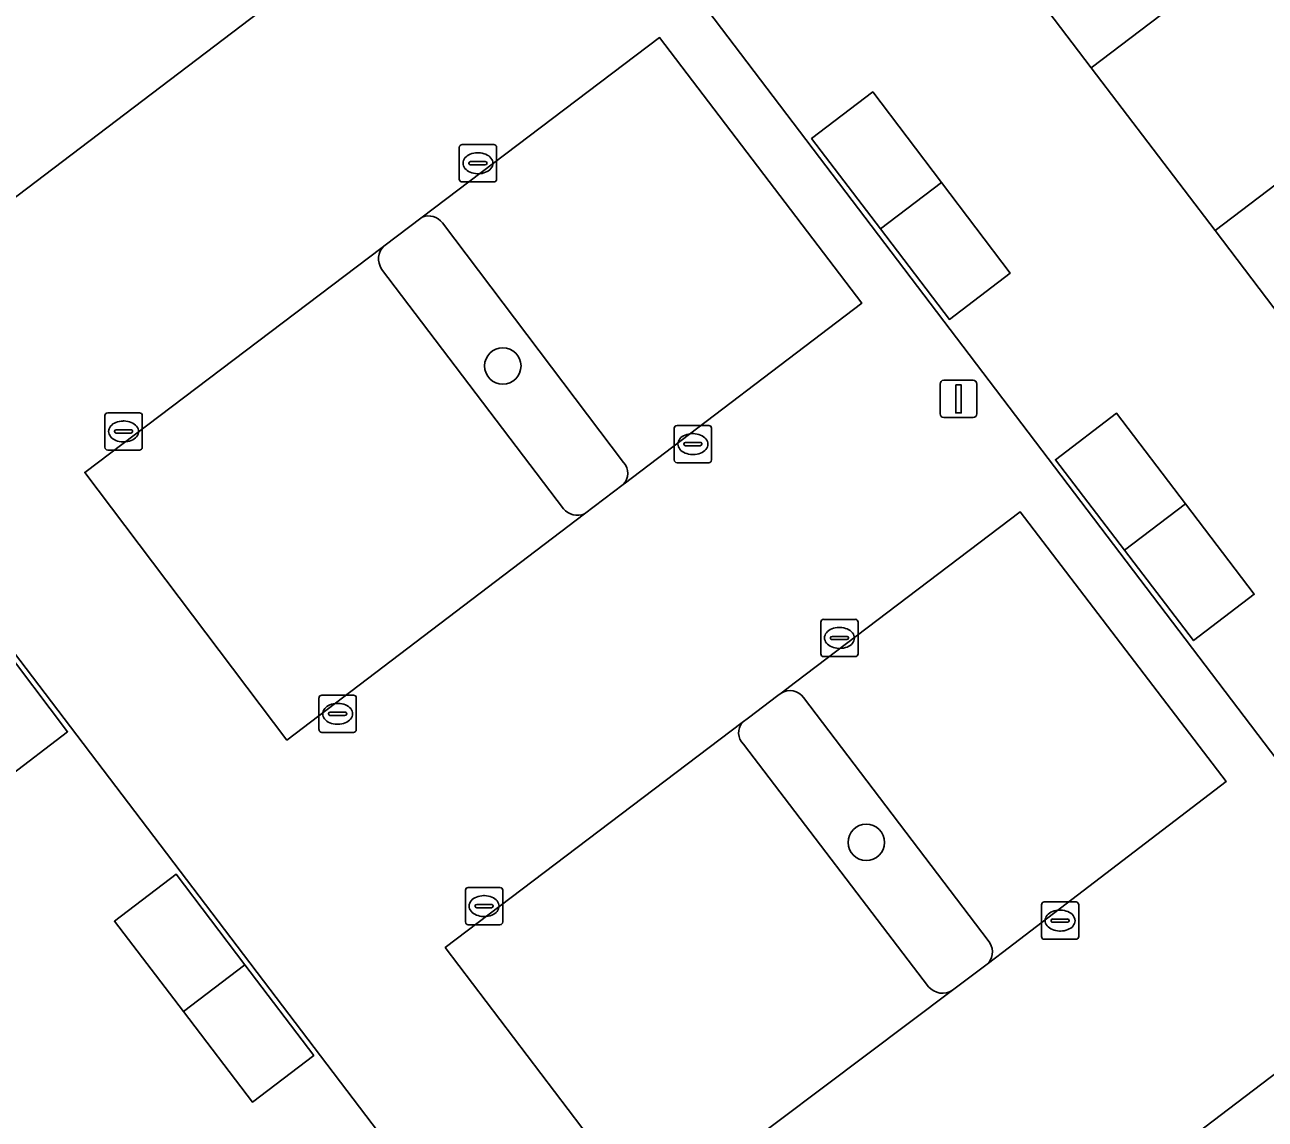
# Model space of a CAD drawing. Extents: x 160023 to 161302, y 384750 to 385707.
# Drawn here: x 160388.81 to 160422.1, y 385490.82 to 385520.21 of the extents above; entities that cross this region are included whole.
import ezdxf

# ---------------------------------------------------------------- set-up
doc = ezdxf.new("R2010")
doc.units = 0
for name, color, linetype in [('IMGEO_Boom', 7, 'Continuous'), ('IMGEO_Erf', 7, 'Continuous'), ('IMGEO_Groenvoorziening', 7, 'Continuous'), ('IMGEO_Kolk', 7, 'Continuous'), ('IMGEO_Lichtmast', 7, 'Continuous'), ('IMGEO_Pand', 7, 'Continuous'), ('IMGEO_Parkeervlak_halfverhard', 7, 'Continuous'), ('IMGEO_Rijbaan_lokaal_open', 7, 'Continuous')]:
    doc.layers.add(name, color=color, linetype=linetype)

msp = doc.modelspace()

# ---------------------------------------------------------------- linework, layer by layer
at = {"layer": 'IMGEO_Boom'}
for centre in [(160401.635, 385511.05), (160411.389, 385498.256)]:
    msp.add_circle(centre, 0.489, dxfattribs=at)
at = {"layer": 'IMGEO_Erf'}
for points in [[(160387.33, 385544.446), (160390.778, 385539.903), (160391.858, 385540.723), (160402.752, 385526.376), (160426.457, 385495.159), (160429.063, 385491.728), (160438.836, 385499.157), (160439.663, 385498.089), (160444.29, 385501.604), (160445.278, 385502.355), (160444.37, 385503.548), (160403.817, 385556.981)], [(160428.713, 385520.736), (160432.035, 385516.365), (160434.716, 385512.839), (160435.356, 385511.992), (160438.664, 385507.611), (160441.973, 385503.229), (160434.044, 385497.186), (160430.696, 385501.593), (160427.374, 385505.965), (160424.072, 385510.311), (160420.75, 385514.683), (160417.429, 385519.055), (160414.107, 385523.427)]]:
    msp.add_lwpolyline(points, dxfattribs=at)
for points in [[(160382.636, 385511.085), (160371.776, 385525.378), (160373.085, 385526.375), (160369.591, 385530.966), (160361.28, 385524.747), (160364.637, 385520.325), (160367.994, 385515.904), (160371.351, 385511.482), (160374.708, 385507.061), (160378.065, 385502.639), (160377.712, 385502.366), (160381.016, 385498.02), (160384.323, 385493.67), (160387.629, 385489.321), (160390.93, 385484.979), (160390.998, 385484.889), (160398.298, 385490.472)], [(160415.25, 385513.539), (160413.623, 385512.298), (160411.768, 385514.734), (160409.924, 385517.154), (160411.565, 385518.41), (160413.408, 385515.975)], [(160419.956, 385507.352), (160421.803, 385504.922), (160420.173, 385503.674), (160418.317, 385506.106), (160416.465, 385508.532), (160418.109, 385509.781)], [(160386.459, 385502.406), (160384.617, 385504.83), (160386.271, 385506.091), (160388.114, 385503.661), (160389.956, 385501.23), (160388.311, 385499.969)], [(160393.063, 385493.715), (160391.213, 385496.141), (160392.87, 385497.401), (160394.716, 385494.969), (160396.561, 385492.536), (160394.915, 385491.286)]]:
    msp.add_lwpolyline(points, close=True, dxfattribs=at)
at = {"layer": 'IMGEO_Groenvoorziening'}
for points in [[(160399.475, 385515.046), (160398.446, 385514.268)], [(160404.876, 385508.459), (160400.015, 385514.892)], [(160398.381, 385513.65), (160403.264, 385507.217)], [(160403.828, 385507.077), (160404.863, 385507.864)], [(160409.102, 385502.266), (160409.014, 385502.199), (160408.225, 385501.6), (160408.061, 385501.475)], [(160414.662, 385495.626), (160409.709, 385502.151)], [(160408.093, 385500.897), (160413.062, 385494.379)], [(160413.703, 385494.288), (160414.672, 385495.018)]]:
    msp.add_lwpolyline(points, dxfattribs=at)
for centre, radius, start, end in [((160399.642, 385514.609), 0.468, 37.2232, 110.9421), ((160398.789, 385513.92), 0.489, 134.5264, 213.4652), ((160404.565, 385508.168), 0.426, 314.3851, 43.1116), ((160403.639, 385507.522), 0.483, 219.1044, 293.0144), ((160409.34, 385501.862), 0.469, 38.0271, 120.5171), ((160408.394, 385501.204), 0.43, 140.8441, 225.4936), ((160414.299, 385495.316), 0.477, 321.3737, 40.5108), ((160413.435, 385494.7), 0.492, 220.7644, 303.0755)]:
    msp.add_arc(centre, radius, start, end, dxfattribs=at)
at = {"layer": 'IMGEO_Kolk'}
for p, q in [((160400.468, 385516.066), (160400.468, 385516.918)), ((160400.543, 385516.992), (160401.395, 385516.992)), ((160401.469, 385516.918), (160401.469, 385516.066)), ((160400.727, 385516.486), (160400.727, 385516.498)), ((160400.77, 385516.535), (160401.168, 385516.535)), ((160400.956, 385516.772), (160400.981, 385516.772)), ((160401.211, 385516.498), (160401.211, 385516.486)), ((160401.165, 385516.449), (160400.767, 385516.449)), ((160400.979, 385516.212), (160400.954, 385516.212)), ((160401.395, 385515.992), (160400.543, 385515.992)), ((160390.957, 385508.866), (160390.957, 385509.718)), ((160391.032, 385509.792), (160391.884, 385509.792)), ((160391.445, 385509.572), (160391.47, 385509.572)), ((160391.958, 385509.718), (160391.958, 385508.866)), ((160391.216, 385509.286), (160391.216, 385509.298)), ((160391.654, 385509.249), (160391.256, 385509.249)), ((160391.259, 385509.335), (160391.657, 385509.335)), ((160391.7, 385509.298), (160391.7, 385509.286)), ((160406.236, 385508.526), (160406.236, 385509.378)), ((160406.311, 385509.452), (160407.163, 385509.452)), ((160406.724, 385509.232), (160406.749, 385509.232)), ((160407.237, 385509.378), (160407.237, 385508.526)), ((160391.468, 385509.012), (160391.443, 385509.012)), ((160406.495, 385508.946), (160406.495, 385508.958)), ((160406.933, 385508.909), (160406.535, 385508.909)), ((160406.538, 385508.995), (160406.936, 385508.995)), ((160406.979, 385508.958), (160406.979, 385508.946)), ((160391.884, 385508.792), (160391.032, 385508.792)), ((160406.747, 385508.672), (160406.722, 385508.672)), ((160407.163, 385508.452), (160406.311, 385508.452)), ((160410.17, 385503.32), (160410.17, 385504.172)), ((160410.245, 385504.246), (160411.097, 385504.246)), ((160411.171, 385504.172), (160411.171, 385503.32)), ((160410.658, 385504.026), (160410.683, 385504.026)), ((160410.429, 385503.74), (160410.429, 385503.752)), ((160410.867, 385503.703), (160410.469, 385503.703)), ((160410.472, 385503.789), (160410.87, 385503.789)), ((160410.913, 385503.752), (160410.913, 385503.74)), ((160411.097, 385503.246), (160410.245, 385503.246)), ((160410.681, 385503.466), (160410.656, 385503.466)), ((160396.777, 385502.21), (160397.629, 385502.21)), ((160396.702, 385501.284), (160396.702, 385502.136)), ((160397.19, 385501.99), (160397.215, 385501.99)), ((160397.703, 385502.136), (160397.703, 385501.284)), ((160396.961, 385501.704), (160396.961, 385501.716)), ((160397.399, 385501.667), (160397.001, 385501.667)), ((160397.004, 385501.753), (160397.402, 385501.753)), ((160397.445, 385501.716), (160397.445, 385501.704)), ((160397.629, 385501.21), (160396.777, 385501.21)), ((160397.213, 385501.43), (160397.188, 385501.43)), ((160400.633, 385496.121), (160400.633, 385496.973)), ((160400.708, 385497.047), (160401.56, 385497.047)), ((160401.634, 385496.973), (160401.634, 385496.121)), ((160400.892, 385496.541), (160400.892, 385496.553)), ((160401.33, 385496.504), (160400.932, 385496.504)), ((160400.935, 385496.59), (160401.333, 385496.59)), ((160401.121, 385496.827), (160401.146, 385496.827)), ((160401.376, 385496.553), (160401.376, 385496.541)), ((160416.092, 385495.731), (160416.092, 385496.583)), ((160416.167, 385496.657), (160417.019, 385496.657)), ((160417.093, 385496.583), (160417.093, 385495.731)), ((160401.144, 385496.267), (160401.119, 385496.267)), ((160416.351, 385496.151), (160416.351, 385496.163)), ((160416.394, 385496.2), (160416.792, 385496.2)), ((160416.58, 385496.437), (160416.605, 385496.437)), ((160416.835, 385496.163), (160416.835, 385496.151)), ((160401.56, 385496.047), (160400.708, 385496.047)), ((160416.789, 385496.114), (160416.391, 385496.114)), ((160416.603, 385495.877), (160416.578, 385495.877)), ((160417.019, 385495.657), (160416.167, 385495.657))]:
    msp.add_line(p, q, dxfattribs=at)
for points in [[(160400.468, 385516.066), (160400.468, 385516.918)], [(160400.543, 385516.992), (160401.395, 385516.992)], [(160401.469, 385516.918), (160401.469, 385516.066)], [(160401.395, 385515.992), (160400.543, 385515.992)], [(160390.957, 385508.866), (160390.957, 385509.718)], [(160391.032, 385509.792), (160391.884, 385509.792)], [(160391.958, 385509.718), (160391.958, 385508.866)], [(160406.236, 385508.526), (160406.236, 385509.378)], [(160406.311, 385509.452), (160407.163, 385509.452)], [(160407.237, 385509.378), (160407.237, 385508.526)], [(160391.884, 385508.792), (160391.032, 385508.792)], [(160407.163, 385508.452), (160406.311, 385508.452)], [(160410.17, 385503.32), (160410.17, 385504.172)], [(160410.245, 385504.246), (160411.097, 385504.246)], [(160411.171, 385504.172), (160411.171, 385503.32)], [(160411.097, 385503.246), (160410.245, 385503.246)], [(160396.777, 385502.21), (160397.629, 385502.21)], [(160396.702, 385501.284), (160396.702, 385502.136)], [(160397.703, 385502.136), (160397.703, 385501.284)], [(160397.629, 385501.21), (160396.777, 385501.21)], [(160400.633, 385496.121), (160400.633, 385496.973)], [(160400.708, 385497.047), (160401.56, 385497.047)], [(160401.634, 385496.973), (160401.634, 385496.121)], [(160416.092, 385495.731), (160416.092, 385496.583)], [(160416.167, 385496.657), (160417.019, 385496.657)], [(160417.093, 385496.583), (160417.093, 385495.731)], [(160401.56, 385496.047), (160400.708, 385496.047)], [(160417.019, 385495.657), (160416.167, 385495.657)]]:
    msp.add_lwpolyline(points, dxfattribs=at)
for centre, radius, start, end in [((160400.545, 385516.916), 0.0765, 91.552, 178.448), ((160400.545, 385516.916), 0.0765, 91.552, 178.448), ((160401.393, 385516.916), 0.0765, 1.552, 88.448), ((160401.393, 385516.916), 0.0765, 1.552, 88.448), ((160400.767, 385516.495), 0.0403, 85.8775, 175.7526), ((160400.764, 385516.485), 0.0366, 178.938, 274.7102), ((160401.168, 385516.492), 0.043, 264.8664, 352.4533), ((160401.172, 385516.497), 0.0386, 1.7309, 96.639), ((160400.545, 385516.068), 0.0765, 181.552, 268.448), ((160400.545, 385516.068), 0.0765, 181.552, 268.448), ((160401.393, 385516.068), 0.0765, 271.552, 358.448), ((160401.393, 385516.068), 0.0765, 271.552, 358.448), ((160391.034, 385509.716), 0.0765, 91.552, 178.448), ((160391.034, 385509.716), 0.0765, 91.552, 178.448), ((160391.882, 385509.716), 0.0765, 1.552, 88.448), ((160391.882, 385509.716), 0.0765, 1.552, 88.448), ((160391.256, 385509.295), 0.0403, 85.8775, 175.7526), ((160391.253, 385509.285), 0.0366, 178.938, 274.7102), ((160391.657, 385509.292), 0.043, 264.8664, 352.4533), ((160391.661, 385509.297), 0.0386, 1.7309, 96.639), ((160406.313, 385509.376), 0.0765, 91.552, 178.448), ((160406.313, 385509.376), 0.0765, 91.552, 178.448), ((160407.161, 385509.376), 0.0765, 1.552, 88.448), ((160407.161, 385509.376), 0.0765, 1.552, 88.448), ((160391.034, 385508.868), 0.0765, 181.552, 268.448), ((160391.034, 385508.868), 0.0765, 181.552, 268.448), ((160391.882, 385508.868), 0.0765, 271.552, 358.448), ((160391.882, 385508.868), 0.0765, 271.552, 358.448), ((160406.535, 385508.955), 0.0403, 85.8775, 175.7526), ((160406.532, 385508.945), 0.0366, 178.938, 274.7102), ((160406.936, 385508.952), 0.043, 264.8664, 352.4533), ((160406.94, 385508.957), 0.0386, 1.7309, 96.639), ((160406.313, 385508.528), 0.0765, 181.552, 268.448), ((160406.313, 385508.528), 0.0765, 181.552, 268.448), ((160407.161, 385508.528), 0.0765, 271.552, 358.448), ((160407.161, 385508.528), 0.0765, 271.552, 358.448), ((160410.247, 385504.17), 0.0765, 91.552, 178.448), ((160410.247, 385504.17), 0.0765, 91.552, 178.448), ((160411.095, 385504.17), 0.0765, 1.552, 88.448), ((160411.095, 385504.17), 0.0765, 1.552, 88.448), ((160410.469, 385503.749), 0.0403, 85.8775, 175.7526), ((160410.466, 385503.739), 0.0366, 178.938, 274.7102), ((160410.87, 385503.746), 0.043, 264.8664, 352.4533), ((160410.874, 385503.751), 0.0386, 1.7309, 96.639), ((160410.247, 385503.322), 0.0765, 181.552, 268.448), ((160410.247, 385503.322), 0.0765, 181.552, 268.448), ((160411.095, 385503.322), 0.0765, 271.552, 358.448), ((160411.095, 385503.322), 0.0765, 271.552, 358.448), ((160396.779, 385502.134), 0.0765, 91.552, 178.448), ((160396.779, 385502.134), 0.0765, 91.552, 178.448), ((160397.627, 385502.134), 0.0765, 1.552, 88.448), ((160397.627, 385502.134), 0.0765, 1.552, 88.448), ((160397.001, 385501.713), 0.0403, 85.8775, 175.7526), ((160396.998, 385501.703), 0.0366, 178.938, 274.7102), ((160397.402, 385501.71), 0.043, 264.8664, 352.4533), ((160397.406, 385501.715), 0.0386, 1.7309, 96.639), ((160396.779, 385501.286), 0.0765, 181.552, 268.448), ((160396.779, 385501.286), 0.0765, 181.552, 268.448), ((160397.627, 385501.286), 0.0765, 271.552, 358.448), ((160397.627, 385501.286), 0.0765, 271.552, 358.448), ((160400.71, 385496.971), 0.0765, 91.552, 178.448), ((160400.71, 385496.971), 0.0765, 91.552, 178.448), ((160401.558, 385496.971), 0.0765, 1.552, 88.448), ((160401.558, 385496.971), 0.0765, 1.552, 88.448), ((160400.932, 385496.55), 0.0403, 85.8775, 175.7526), ((160400.929, 385496.54), 0.0366, 178.938, 274.7102), ((160401.333, 385496.547), 0.043, 264.8664, 352.4533), ((160401.337, 385496.552), 0.0386, 1.7309, 96.639), ((160416.169, 385496.581), 0.0765, 91.552, 178.448), ((160416.169, 385496.581), 0.0765, 91.552, 178.448), ((160417.017, 385496.581), 0.0765, 1.552, 88.448), ((160417.017, 385496.581), 0.0765, 1.552, 88.448), ((160416.391, 385496.16), 0.0403, 85.8775, 175.7526), ((160416.796, 385496.162), 0.0386, 1.7309, 96.639), ((160400.71, 385496.123), 0.0765, 181.552, 268.448), ((160400.71, 385496.123), 0.0765, 181.552, 268.448), ((160401.558, 385496.123), 0.0765, 271.552, 358.448), ((160401.558, 385496.123), 0.0765, 271.552, 358.448), ((160416.388, 385496.15), 0.0366, 178.938, 274.7102), ((160416.792, 385496.157), 0.043, 264.8664, 352.4533), ((160416.169, 385495.733), 0.0765, 181.552, 268.448), ((160416.169, 385495.733), 0.0765, 181.552, 268.448), ((160417.017, 385495.733), 0.0765, 271.552, 358.448), ((160417.017, 385495.733), 0.0765, 271.552, 358.448)]:
    msp.add_arc(centre, radius, start, end, dxfattribs=at)
for centre, major_axis, ratio, start_param, end_param in [((160400.955, 385516.492), (-0.387, 0.002), 0.722429, 4.712389, 7.853982), ((160400.98, 385516.492), (-0.39, 0.002), 0.717154, 1.570796, 4.712389), ((160391.444, 385509.292), (-0.387, 0.002), 0.722429, 4.712389, 7.853982), ((160391.469, 385509.292), (-0.39, 0.002), 0.717154, 1.570796, 4.712389), ((160406.723, 385508.952), (-0.387, 0.002), 0.722429, 4.712389, 7.853982), ((160406.748, 385508.952), (-0.39, 0.002), 0.717154, 1.570796, 4.712389), ((160410.657, 385503.746), (-0.387, 0.002), 0.722429, 4.712389, 7.853982), ((160410.682, 385503.746), (-0.39, 0.002), 0.717154, 1.570796, 4.712389), ((160397.189, 385501.71), (-0.387, 0.002), 0.722429, 4.712389, 7.853982), ((160397.214, 385501.71), (-0.39, 0.002), 0.717154, 1.570796, 4.712389), ((160401.12, 385496.547), (-0.387, 0.002), 0.722429, 4.712389, 7.853982), ((160401.145, 385496.547), (-0.39, 0.002), 0.717154, 1.570796, 4.712389), ((160416.579, 385496.157), (-0.387, 0.002), 0.722429, 4.712389, 7.853982), ((160416.604, 385496.157), (-0.39, 0.002), 0.717154, 1.570796, 4.712389)]:
    msp.add_ellipse(centre, major_axis=major_axis, ratio=ratio, start_param=start_param, end_param=end_param, dxfattribs=at)
at = {"layer": 'IMGEO_Lichtmast'}
for p, q in [((160413.37, 385509.764), (160413.37, 385510.564)), ((160413.37, 385510.564), (160413.37, 385509.764)), ((160413.47, 385510.664), (160414.26, 385510.664)), ((160414.26, 385510.664), (160413.47, 385510.664)), ((160414.36, 385510.564), (160414.36, 385509.764)), ((160414.36, 385509.764), (160414.36, 385510.564)), ((160414.26, 385509.664), (160413.47, 385509.664)), ((160413.47, 385509.664), (160414.26, 385509.664))]:
    msp.add_line(p, q, dxfattribs=at)
msp.add_lwpolyline([(160413.79, 385510.539), (160413.94, 385510.539), (160413.94, 385509.789), (160413.79, 385509.789), (160413.79, 385510.539)], dxfattribs=at)
for centre, start, end in [((160413.47, 385510.564), 90, 180), ((160413.47, 385510.564), 90, 180), ((160414.26, 385510.564), 0, 90), ((160414.26, 385510.564), 360, 90), ((160413.47, 385509.764), 180, 270), ((160413.47, 385509.764), 180, 270), ((160414.26, 385509.764), 270, 0), ((160414.26, 385509.764), 270, 0)]:
    msp.add_arc(centre, 0.1, start, end, dxfattribs=at)
at = {"layer": 'IMGEO_Pand'}
for points in [[(160425.39, 385525.107), (160422.067, 385529.478), (160414.107, 385523.427), (160417.429, 385519.055)], [(160428.713, 385520.736), (160425.39, 385525.107), (160417.429, 385519.055), (160420.75, 385514.683)], [(160432.035, 385516.365), (160428.713, 385520.736), (160420.75, 385514.683), (160424.072, 385510.311)], [(160411.565, 385518.41), (160409.924, 385517.154), (160411.768, 385514.734), (160413.408, 385515.975)], [(160413.408, 385515.975), (160411.768, 385514.734), (160413.623, 385512.298), (160415.25, 385513.539)], [(160418.109, 385509.781), (160416.465, 385508.532), (160418.317, 385506.106), (160419.956, 385507.352)], [(160419.956, 385507.352), (160418.317, 385506.106), (160420.173, 385503.674), (160421.803, 385504.922)], [(160388.114, 385503.661), (160386.459, 385502.406), (160388.311, 385499.969), (160389.956, 385501.23)], [(160392.87, 385497.401), (160391.213, 385496.141), (160393.063, 385493.715), (160394.716, 385494.969)], [(160394.716, 385494.969), (160393.063, 385493.715), (160394.915, 385491.286), (160396.561, 385492.536)]]:
    msp.add_lwpolyline(points, close=True, dxfattribs=at)
at = {"layer": 'IMGEO_Parkeervlak_halfverhard'}
for points in [[(160401.565, 385525.474), (160398.867, 385529.061), (160381.102, 385515.553), (160383.827, 385511.991)], [(160425.291, 385494.272), (160407.535, 385480.762), (160410.143, 385477.353), (160427.886, 385490.835)]]:
    msp.add_lwpolyline(points, close=True, dxfattribs=at)
for points in [[(160404.863, 385507.864), (160404.893, 385507.886), (160411.268, 385512.733), (160405.844, 385519.865), (160399.475, 385515.046)], [(160400.015, 385514.892), (160404.876, 385508.459)], [(160398.446, 385514.268), (160398.401, 385514.234), (160390.414, 385508.191), (160395.839, 385501.003), (160403.828, 385507.077)], [(160403.264, 385507.217), (160398.381, 385513.65)], [(160414.672, 385495.018), (160415.044, 385495.298), (160421.045, 385499.89), (160415.521, 385507.129), (160409.488, 385502.558)], [(160409.488, 385502.558), (160409.102, 385502.266)], [(160409.709, 385502.151), (160414.662, 385495.626)], [(160408.061, 385501.475), (160400.092, 385495.431), (160405.592, 385488.182), (160413.703, 385494.288)], [(160413.062, 385494.379), (160408.093, 385500.897)]]:
    msp.add_lwpolyline(points, dxfattribs=at)
for centre, radius, start, end in [((160399.642, 385514.609), 0.468, 37.2232, 110.9421), ((160398.789, 385513.92), 0.489, 134.5264, 213.4652), ((160404.565, 385508.168), 0.426, 314.3851, 43.1116), ((160403.639, 385507.522), 0.483, 219.1044, 293.0144), ((160409.34, 385501.862), 0.469, 38.0271, 120.5171), ((160408.394, 385501.204), 0.43, 140.8441, 225.4936), ((160414.299, 385495.316), 0.477, 321.3737, 40.5108), ((160413.435, 385494.7), 0.492, 220.7644, 303.0755)]:
    msp.add_arc(centre, radius, start, end, dxfattribs=at)
at = {"layer": 'IMGEO_Rijbaan_lokaal_open'}
for points in [[(160386.369, 385475.979), (160393.595, 385481.471), (160393.531, 385481.556), (160399.09, 385485.788), (160400.734, 385487.04), (160400.858, 385487.134), (160406.359, 385479.867), (160407.535, 385480.762), (160425.291, 385494.272), (160426.457, 385495.159), (160402.752, 385526.376), (160401.565, 385525.474), (160383.827, 385511.991)], [(160382.636, 385511.085), (160398.298, 385490.472), (160390.998, 385484.889), (160390.93, 385484.979), (160383.704, 385479.475)]]:
    msp.add_lwpolyline(points, dxfattribs=at)
for points in [[(160390.414, 385508.191), (160398.401, 385514.234), (160398.446, 385514.268), (160399.475, 385515.046), (160405.844, 385519.865), (160411.268, 385512.733), (160404.893, 385507.886), (160404.863, 385507.864), (160403.828, 385507.077), (160395.839, 385501.003)], [(160408.225, 385501.6), (160409.014, 385502.199), (160409.102, 385502.266), (160409.488, 385502.558), (160415.521, 385507.129), (160421.045, 385499.89), (160415.044, 385495.298), (160414.672, 385495.018), (160413.703, 385494.288), (160405.592, 385488.182), (160400.092, 385495.431), (160408.061, 385501.475)]]:
    msp.add_lwpolyline(points, close=True, dxfattribs=at)

doc.saveas('drawing.dxf')
